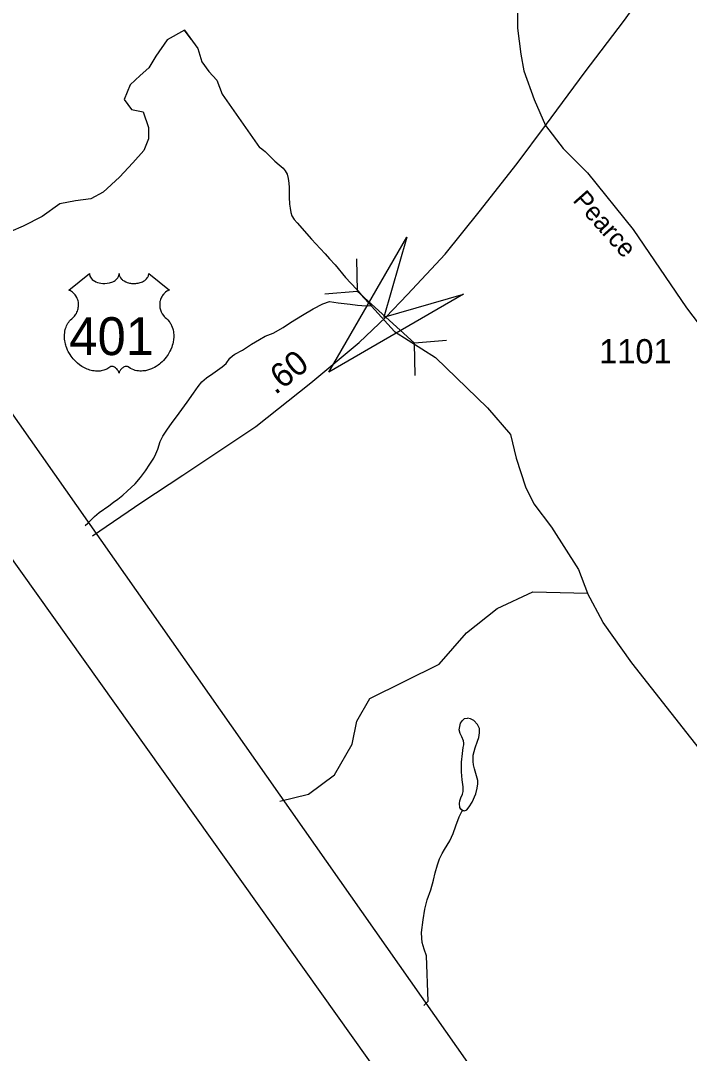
# Model space of a CAD drawing. Extents: x 2126262 to 2293712, y 749403 to 919119.
# Drawn here: x 2173567 to 2177005, y 801398 to 806702 of the extents above; entities that cross this region are included whole.
import ezdxf

# ---------------------------------------------------------------- set-up
doc = ezdxf.new("R2010")
doc.units = 0
for name, color, linetype in [('Exist Boundary Political CountyLine', 7, 'Continuous'), ('Exist Hydrographic Creek Single Shore', 7, 'Continuous'), ('Exist Hydrographic Misc Water Feature', 7, 'Continuous'), ('Exist Road Primary US Attributed', 7, 'Continuous'), ('Exist Road Primary US Mileage Hundredths English Label', 7, 'Continuous'), ('Exist Road Primary US Shield CELL', 7, 'Continuous'), ('Exist Road Primary US Shield Number Label', 7, 'Continuous'), ('Exist Road Secondary Structure Culvert Attributed CELL', 7, 'Continuous'), ('Exist Road Secondary Structure Culvert CELL', 7, 'Continuous'), ('Exist Road Secondary Type 51 Attributed', 7, 'Continuous'), ('Exist Road Secondary Type 51 Label', 7, 'Continuous'), ('Exist Road Secondary Type 51 Number Label', 7, 'Continuous'), ('Map Preparation Inset Cut Line', 7, 'Continuous')]:
    doc.layers.add(name, color=color, linetype=linetype)

msp = doc.modelspace()

# ---------------------------------------------------------------- linework, layer by layer
at = {"layer": 'Exist Boundary Political CountyLine'}
msp.add_lwpolyline([(2192122.8, 787074.7), (2191946.5, 788439.9), (2191462.4, 794425.4), (2179295.7, 796467.1), (2169584.9, 810291.7), (2151370.7, 819485.6), (2149836.3, 820237.8), (2146070.6, 821922.1), (2135812.5, 826366.6), (2134133.6, 827149.9), (2133839.4, 827270.1)], dxfattribs=at)
at = {"layer": 'Exist Hydrographic Creek Single Shore'}
for points in [[(2174408.9, 806652.8), (2174319.7, 806603.8), (2174262, 806519.8), (2174227, 806460.3), (2174181.5, 806420), (2174130.8, 806372.7), (2174100.2, 806297.5), (2174137.8, 806244.9), (2174197.2, 806234.4), (2174225.2, 806153.9), (2174225.2, 806094.4), (2174200.7, 806034.9), (2174144.8, 805971.8), (2174074.8, 805898.3), (2173990.8, 805821.3), (2173927.8, 805786.3), (2173849.1, 805775.7), (2173768.6, 805761.7), (2173677.7, 805695.2), (2173579.7, 805646.2), (2173516.7, 805618.2)], [(2174443.9, 806607.3), (2174408.9, 806652.8), (2174478.9, 806558.3), (2174498.2, 806490), (2174534.9, 806441), (2174575.1, 806395.5), (2174604, 806323.7), (2174794.3, 806050.2), (2174800.2, 806048.5), (2174816.2, 806036.3), (2174824, 806030.3), (2174844.3, 806008.6), (2174874.5, 805980.8), (2174896.6, 805960.9), (2174916.5, 805944.9), (2174927, 805931.1), (2174937.2, 805913), (2174942.7, 805891), (2174945.2, 805867.1), (2174947.1, 805845.3), (2174947.3, 805821.4), (2174947.7, 805795), (2174949.7, 805759.3), (2174952, 805739.1), (2174956.1, 805717.4), (2174961.8, 805699.5), (2174974.1, 805681.4), (2174988.3, 805663.4), (2175062.7, 805580), (2175107, 805532.3), (2175133, 805504.4), (2175155, 805478.4), (2175183.7, 805448.5), (2175237.8, 805383.1), (2175294, 805323.4), (2175328.2, 805281.4), (2175360.4, 805247.7), (2175367.8, 805238.9), (2175370.5, 805235.7)], [(2175370.5, 805235.7), (2175489.2, 805105.2), (2175699.1, 804972.2), (2175966.8, 804713.1), (2176085.8, 804576.5), (2176113.8, 804454), (2176162.7, 804306.9), (2176204.7, 804219.4), (2176295.7, 804100.3), (2176435.7, 803883.3), (2176481.1, 803760.7)], [(2174898.8, 802692.8), (2175047.6, 802728.5), (2175180.6, 802827.5), (2175270.7, 802986.3), (2175295.7, 803103.9), (2175361.5, 803220.7), (2175718.5, 803397), (2175859.6, 803558.1), (2176016.6, 803682.8), (2176199.6, 803767.7), (2176481.1, 803760.7)], [(2178084.6, 801911.5), (2177875.6, 801951.8), (2177700.5, 802066.9), (2177557.6, 802217.5), (2177196.5, 802733.5), (2177112.6, 802889.3), (2176709.5, 803402.8), (2176561.6, 803610.1), (2176481.1, 803760.7)]]:
    msp.add_lwpolyline(points, dxfattribs=at)
at = {"layer": 'Exist Hydrographic Misc Water Feature'}
for points in [[(2173898.7, 804108.8), (2173913.2, 804121.6), (2173946.8, 804155.9), (2173971, 804176.2), (2174020.8, 804210.4), (2174044.8, 804228.7), (2174066.6, 804244.5), (2174092.4, 804264.9), (2174114.5, 804284.8), (2174156.2, 804323.1), (2174184.1, 804355.3), (2174209.7, 804389.6), (2174231.4, 804423.6), (2174251.3, 804455.5), (2174263, 804477.7), (2174273, 804501.8), (2174284.7, 804539.7), (2174298.5, 804568.1), (2174318.8, 804597.9), (2174346.3, 804638), (2174368, 804666.3), (2174395.9, 804704.2), (2174423.6, 804742.7), (2174455.3, 804788.6), (2174479.3, 804822.7), (2174499.2, 804846.9), (2174523, 804867.2), (2174554.6, 804889.2), (2174602.4, 804923.3), (2174624.5, 804941.5), (2174642.6, 804967.6), (2174656.3, 804979.7), (2174668.2, 804989.7), (2174707.8, 805010.1), (2174753.7, 805040.5), (2174795.9, 805064.5), (2174823.6, 805080.6), (2174865.4, 805097), (2174917.3, 805125.3), (2174955.3, 805151.6), (2175016.8, 805189.7), (2175070.7, 805222.2), (2175120.5, 805248.3), (2175154.6, 805258.6)], [(2175154.6, 805258.6), (2175198.7, 805252.7), (2175260.6, 805245), (2175298.7, 805241.2), (2175320.5, 805239.6), (2175352.4, 805237.6), (2175367.8, 805238.9), (2175370.5, 805235.7)], [(2175839.2, 802645), (2175830.8, 802651.2), (2175824.9, 802661), (2175822.6, 802681.2), (2175824.5, 802695.1), (2175830.6, 802710.8), (2175838.2, 802729.1), (2175842.3, 802743.1), (2175842.5, 802767), (2175836.2, 802802.9), (2175833.9, 802843), (2175833.3, 802893), (2175839.4, 802937.1), (2175842.9, 802969), (2175844.8, 802982.9), (2175845, 802991), (2175843.1, 803003), (2175834.5, 803023), (2175826.9, 803040.8), (2175822.2, 803059), (2175824.5, 803076.9), (2175828.8, 803092.8), (2175838.2, 803106.8), (2175848.1, 803117.1), (2175864, 803119.1)], [(2175839.2, 802645), (2175843.1, 802645.2), (2175849.1, 802643.1), (2175861.2, 802649), (2175872.9, 802663.5), (2175888.7, 802687.4), (2175906.7, 802731.3), (2175914.3, 802759.4), (2175918, 802781.6), (2175918, 802799.4), (2175907.9, 802835.4), (2175903.8, 802847.4), (2175899.9, 802859.3), (2175895.6, 802879.5), (2175893.6, 802897.3), (2175893.4, 802929.3), (2175903, 802967.2), (2175915.1, 803001.5), (2175922.7, 803019.4), (2175926.8, 803043.5), (2175926.6, 803065.5), (2175916.5, 803087.3), (2175896.2, 803107.4), (2175880, 803115.1), (2175864, 803119.1)], [(2175640.2, 801642.9), (2175662.1, 801666.5), (2175653.3, 801898.3), (2175640.9, 801932.1), (2175630.5, 801966.2), (2175629.1, 801989.9), (2175628.6, 802018), (2175636.2, 802084.2), (2175645.7, 802138.3), (2175657.4, 802186), (2175675, 802238.2), (2175688.9, 802286.4), (2175698.6, 802324.3), (2175710.5, 802366.7), (2175720.5, 802396.4), (2175734, 802424.4), (2175745.9, 802444.5), (2175773.6, 802489), (2175789.8, 802526.7), (2175803.6, 802566.8), (2175821, 802612.9), (2175834.7, 802639.2), (2175839.2, 802645)]]:
    msp.add_lwpolyline(points, dxfattribs=at)
at = {"layer": 'Exist Road Primary US Attributed'}
for points in [[(2176264.6, 806163), (2176469.2, 806438.4), (2176666.8, 806698.3), (2177124.6, 807334.3), (2177385.8, 807674), (2177432.9, 807739.4), (2177635.4, 808019.1)], [(2173936.7, 804055), (2174189.5, 804228.7), (2174400.3, 804367.2), (2174775.6, 804617.4), (2175058.8, 804842.2), (2175307.2, 805048.9), (2175444.1, 805179), (2175555.6, 805294.7), (2175748.8, 805502.1), (2175924.6, 805719.9), (2176119.9, 805968.5), (2176264.6, 806163)]]:
    msp.add_lwpolyline(points, dxfattribs=at)
at = {"layer": 'Exist Road Primary US Shield CELL'}
msp.add_lwpolyline([(2173921.4, 805402.6), (2173921.7, 805398.2), (2173922.8, 805393), (2173923.6, 805390.3), (2173926, 805385.2), (2173930, 805379.1), (2173935.7, 805373.1), (2173942, 805367.9), (2173946.3, 805365.1), (2173953.5, 805361.2), (2173961.7, 805357.8), (2173970.9, 805355.2), (2173980.3, 805353.3), (2173990.5, 805352.1), (2174000.6, 805352), (2174011.5, 805352.8), (2174023.6, 805355.1), (2174029.2, 805356.5), (2174035.4, 805358.7), (2174041.1, 805361.1), (2174047.5, 805364.5), (2174052.6, 805367.7), (2174056.6, 805370.6), (2174062.2, 805376), (2174066.7, 805381.6), (2174068.6, 805384.7), (2174070.2, 805387.8), (2174072.4, 805394.2), (2174073.1, 805397), (2174073.5, 805402.9), (2174073.9, 805397.9), (2174074.4, 805394.8), (2174075.2, 805391.8), (2174076.4, 805388.6), (2174078.7, 805384.1), (2174081.2, 805380.3), (2174086, 805374.8), (2174088.9, 805372), (2174091.6, 805369.8), (2174098.8, 805364.8), (2174107.3, 805360.6), (2174111.4, 805358.7), (2174115.7, 805357.2), (2174121.1, 805355.6), (2174126.7, 805354.3), (2174132.2, 805353.3), (2174137.8, 805352.5), (2174143.6, 805352.1), (2174148.3, 805352), (2174154.1, 805352), (2174159.4, 805352.3), (2174164.9, 805353), (2174170.9, 805354), (2174175.7, 805355), (2174182.1, 805356.7), (2174187.9, 805358.8), (2174193, 805361), (2174199.6, 805364.5), (2174204.9, 805367.8), (2174208.8, 805370.9), (2174213.5, 805375.2), (2174217.9, 805380.3), (2174220.4, 805384), (2174222.3, 805387.8), (2174224, 805391.8), (2174225, 805396.1), (2174225.5, 805399.8), (2174225.6, 805403), (2174331.9, 805318.3), (2174329.4, 805317.4), (2174323.6, 805314.5), (2174319, 805311.8), (2174311.7, 805306.7), (2174308.6, 805303.8), (2174305.4, 805300.9), (2174302.5, 805297.8), (2174300, 805294.8), (2174296.9, 805290.5), (2174294.2, 805286.3), (2174291.5, 805281.6), (2174289.5, 805277.5), (2174286.2, 805268.9), (2174284.6, 805263.5), (2174283.6, 805258.9), (2174282.4, 805249.5), (2174282.1, 805244.9), (2174282.1, 805240.5), (2174282.3, 805235.8), (2174282.8, 805231.3), (2174283.6, 805226.5), (2174284.3, 805222.4), (2174285.7, 805217.3), (2174287.5, 805211.4), (2174289.9, 805205.7), (2174294.7, 805196.5), (2174301, 805187), (2174305.4, 805181.8), (2174309.8, 805177.2), (2174316.4, 805171.7), (2174319.9, 805168.6), (2174324, 805164.5), (2174330.7, 805156.8), (2174333.4, 805153.1), (2174336.1, 805149), (2174338.6, 805144.8), (2174341.1, 805140.3), (2174343.1, 805136.4), (2174346.8, 805127.3), (2174349.6, 805118.4), (2174350.8, 805113.8), (2174352.8, 805103.3), (2174353.6, 805098.2), (2174354.4, 805088), (2174354.4, 805075.7), (2174353.5, 805064), (2174351.3, 805050.4), (2174349.5, 805042.2), (2174346.7, 805032.7), (2174344, 805024.5), (2174339.1, 805012.4), (2174334.8, 805003.6), (2174329.2, 804993.3), (2174325.4, 804987.1), (2174320.9, 804980.4), (2174315.3, 804972.8), (2174308.8, 804964.6), (2174301, 804956), (2174294.6, 804949.7), (2174286.3, 804942.3), (2174281.3, 804938.1), (2174274.2, 804932.7), (2174264.4, 804926.2), (2174254.7, 804920.6), (2174246.5, 804916.4), (2174239.2, 804913.2), (2174229.8, 804909.7), (2174214.1, 804905.3), (2174208.4, 804904.1), (2174201.6, 804903.1), (2174195.3, 804902.5), (2174189.1, 804902.1), (2174180.8, 804902.1), (2174172.6, 804902.8), (2174164.8, 804903.9), (2174156.7, 804905.6), (2174148.3, 804908.1), (2174140.6, 804911.1), (2174132.8, 804914.9), (2174119.6, 804923.2), (2174115.8, 804925.2), (2174113.7, 804925.8), (2174108.6, 804926), (2174103.8, 804925), (2174099, 804923.1), (2174096, 804921.5), (2174092.1, 804919), (2174089.1, 804916.6), (2174085.4, 804913.1), (2174082.9, 804910.2), (2174081, 804908), (2174077.3, 804902.1), (2174076, 804899.4), (2174074.6, 804895.8), (2174073.4, 804890.5), (2174071.7, 804897.2), (2174069.8, 804901.6), (2174067.5, 804905.3), (2174065.2, 804908.7), (2174061.4, 804912.9), (2174058.1, 804916.1), (2174054.1, 804919.4), (2174049.8, 804922), (2174046.4, 804923.7), (2174043.3, 804924.9), (2174039.4, 804925.9), (2174036.3, 804926.1), (2174033.7, 804926), (2174030.2, 804925.2), (2174025.4, 804921.8), (2174020.8, 804918.6), (2174015.9, 804915.6), (2174010, 804912.4), (2174005.7, 804910.4), (2174000.5, 804908.4), (2173994.5, 804906.4), (2173987.9, 804904.7), (2173981.2, 804903.4), (2173975.3, 804902.4), (2173969, 804901.9), (2173963.3, 804901.7), (2173957.3, 804901.7), (2173951.7, 804902.2), (2173945.3, 804902.8), (2173937.2, 804903.9), (2173930.6, 804905.5), (2173923.6, 804907.3), (2173916.3, 804909.6), (2173908.6, 804912.5), (2173898.9, 804916.8), (2173892.2, 804920.2), (2173881.6, 804926.3), (2173869.2, 804934.9), (2173859.8, 804942.5), (2173852.9, 804948.7), (2173842.8, 804959), (2173836.9, 804965.7), (2173827.6, 804977.8), (2173821.6, 804986.5), (2173817.8, 804992.9), (2173812.1, 805003.2), (2173809, 805009.7), (2173805, 805019.1), (2173801.8, 805027.7), (2173799.2, 805035.9), (2173797.8, 805041.1), (2173795.8, 805050.2), (2173794.5, 805056.7), (2173793.3, 805065.5), (2173792.7, 805074.9), (2173792.6, 805083.5), (2173792.8, 805090.6), (2173793.6, 805099), (2173795, 805107.9), (2173796.7, 805115.4), (2173798.2, 805120.9), (2173800.5, 805127.6), (2173803.5, 805134.9), (2173807, 805142), (2173810.4, 805147.8), (2173814.6, 805154.1), (2173818.7, 805159.4), (2173824.1, 805165.3), (2173829.8, 805170.7), (2173835, 805174.9), (2173841.1, 805180.9), (2173844.3, 805184.6), (2173848.2, 805189.7), (2173851.3, 805194.4), (2173853.7, 805198.6), (2173856.9, 805204.8), (2173858.9, 805209.5), (2173861.3, 805216.6), (2173862.5, 805221.6), (2173863.8, 805228.1), (2173864.6, 805234.2), (2173864.9, 805241.8), (2173864.7, 805248.1), (2173863.9, 805255.4), (2173862.5, 805262.5), (2173860.9, 805268.6), (2173858.2, 805275.7), (2173855.8, 805280.8), (2173851.8, 805287.8), (2173847.2, 805294.2), (2173842.6, 805299.5), (2173837.8, 805304.2), (2173833.3, 805307.7), (2173829, 805310.8), (2173823.6, 805314.1), (2173818.4, 805316.7), (2173815.1, 805318)], close=True, dxfattribs=at)
at = {"layer": 'Exist Road Secondary Structure Culvert Attributed CELL'}
msp.add_lwpolyline([(2175844.6, 805296.4), (2175151.9, 804896.2), (2175551.7, 805589.1), (2175434.7, 805179.1)], close=True, dxfattribs=at)
at = {"layer": 'Exist Road Secondary Structure Culvert CELL'}
for p, q in [((2175293.5, 805478.8), (2175297.1, 805312.3)), ((2175131.1, 805299.6), (2175297.1, 805312.3)), ((2175297.1, 805312.3), (2175591.1, 805045.8)), ((2175757.1, 805058.4), (2175591.1, 805045.8)), ((2175594.7, 804879.2), (2175591.1, 805045.8))]:
    msp.add_line(p, q, dxfattribs=at)
at = {"layer": 'Exist Road Secondary Type 51 Attributed'}
for points in [[(2176104.8, 807639.2), (2176121.5, 807291.5), (2176121.4, 806954.2), (2176120.7, 806663), (2176139.3, 806530.2), (2176153.3, 806444.7), (2176207.8, 806296.8), (2176264.6, 806163)], [(2176264.6, 806163), (2176355.9, 806045.7), (2176481.5, 805920), (2176715.2, 805628.8), (2176989.4, 805227.3), (2177088.4, 805098.9), (2177515.4, 804598.9), (2177625.6, 804481.6), (2177710.7, 804381.1), (2177811.9, 804275.6), (2177934.7, 804186.2), (2178102.1, 804096.9), (2178315.6, 804022.9), (2178637.4, 803903.6)]]:
    msp.add_lwpolyline(points, dxfattribs=at)
at = {"layer": 'Map Preparation Inset Cut Line'}
msp.add_lwpolyline([(2168450.6, 811054.9), (2189691.2, 811054.9), (2189691.2, 794536.3), (2179257.6, 795892.5)], close=True, dxfattribs=at)

# ---------------------------------------------------------------- texts
at = {"layer": 'Exist Road Primary US Mileage Hundredths English Label'}
msp.add_text('.60', height=125, rotation=38.442, dxfattribs=at).set_placement((2174876.3, 804777.1))
at = {"layer": 'Exist Road Primary US Shield Number Label'}
msp.add_text('401', height=195, dxfattribs=at).set_placement((2173817.5, 804983.9))
at = {"layer": 'Exist Road Secondary Type 51 Label'}
msp.add_text('Pearce', height=95, rotation=311.6726, dxfattribs=at).set_placement((2176401.5, 805777.1))
at = {"layer": 'Exist Road Secondary Type 51 Number Label'}
msp.add_text('1101', height=125, dxfattribs=at).set_placement((2176541.6, 804941.2))

doc.saveas('drawing.dxf')
